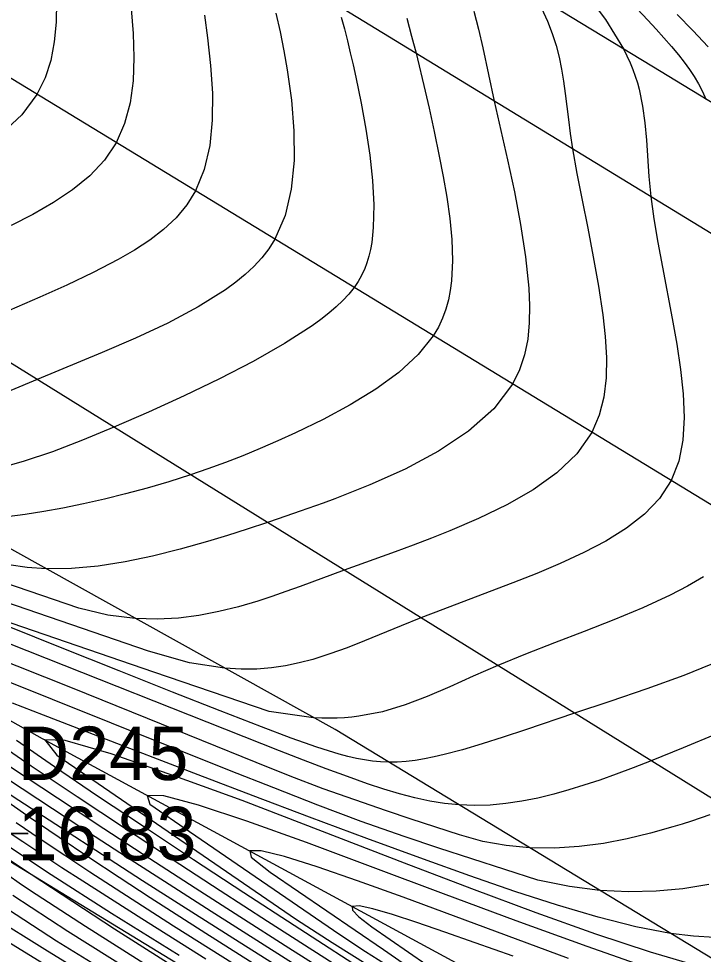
# Model space of a CAD drawing. Extents: x 2356077 to 2359823, y 225951 to 227822.
# Drawn here: x 2356759.1 to 2356791.14, y 227178.59 to 227222.36 of the extents above; entities that cross this region are included whole.
import ezdxf

# ---------------------------------------------------------------- set-up
doc = ezdxf.new("R2010")
doc.units = 0
for name, color, linetype in [('DTM Contours Major', 7, 'Continuous'), ('DTM Contours Minor', 7, 'Continuous'), ('Exist DTM Breakline', 7, 'Continuous'), ('Exist DTM Breakline Cogo Elevation', 7, 'Continuous'), ('Exist DTM Breakline Cogo Number', 7, 'Continuous'), ('Exist DTM Breakline Cogo Point CELL', 7, 'Continuous'), ('Exist DTM Crownline', 7, 'Continuous'), ('Exist Roads EOP', 7, 'Continuous'), ('PH Exist DTM Breakline', 7, 'Continuous')]:
    doc.layers.add(name, color=color, linetype=linetype)

msp = doc.modelspace()

# ---------------------------------------------------------------- linework, layer by layer
at = {"layer": 'DTM Contours Major'}
for points in [[(2356786.802, 227224.157), (2356788.542, 227222.295), (2356788.931, 227221.872), (2356789.299, 227221.46), (2356789.646, 227221.059), (2356789.972, 227220.666), (2356790.238, 227220.325), (2356790.486, 227219.987), (2356790.714, 227219.648), (2356790.92, 227219.305), (2356791.104, 227218.956), (2356791.265, 227218.598)], [(2356774.193, 227222.428), (2356774.341, 227221.877), (2356774.482, 227221.322), (2356774.618, 227220.761), (2356774.749, 227220.192), (2356774.876, 227219.616), (2356775.124, 227218.408), (2356775.346, 227217.185), (2356775.527, 227215.969), (2356775.654, 227214.783), (2356775.714, 227213.65), (2356775.693, 227212.591), (2356775.664, 227212.237), (2356775.621, 227211.895), (2356775.562, 227211.563), (2356775.487, 227211.242), (2356775.392, 227210.931), (2356775.276, 227210.629), (2356775.211, 227210.483), (2356775.14, 227210.339), (2356775.063, 227210.198), (2356774.98, 227210.057), (2356774.89, 227209.918), (2356774.794, 227209.781), (2356774.55, 227209.475), (2356774.271, 227209.174), (2356773.958, 227208.876), (2356773.613, 227208.581), (2356773.236, 227208.286), (2356772.829, 227207.991), (2356771.54, 227207.157), (2356770.077, 227206.325), (2356768.493, 227205.505), (2356766.842, 227204.712), (2356765.177, 227203.957), (2356763.552, 227203.252), (2356762.086, 227202.642), (2356760.681, 227202.1), (2356759.316, 227201.636), (2356757.97, 227201.261)], [(2356791.153, 227196.254), (2356790.399, 227195.807), (2356789.583, 227195.386), (2356788.305, 227194.799), (2356786.956, 227194.236), (2356785.568, 227193.691), (2356784.175, 227193.158), (2356782.813, 227192.631), (2356781.516, 227192.102), (2356780.364, 227191.596), (2356779.275, 227191.106), (2356778.223, 227190.651), (2356777.181, 227190.255), (2356776.123, 227189.939), (2356775.022, 227189.724), (2356774.691, 227189.683), (2356774.353, 227189.654), (2356774.007, 227189.636), (2356773.65, 227189.63), (2356773.282, 227189.637), (2356772.901, 227189.656), (2356770.82, 227189.946), (2356765.423, 227191.791), (2356757.228, 227194.6)], [(2356791.669, 227179.371), (2356790.676, 227179.436), (2356789.602, 227179.571), (2356787.986, 227179.882), (2356786.219, 227180.326), (2356784.322, 227180.883), (2356782.313, 227181.534), (2356780.212, 227182.259), (2356778.039, 227183.037), (2356775.387, 227184.009), (2356772.712, 227185.006), (2356770.065, 227186.007), (2356767.496, 227186.988), (2356762.802, 227188.8), (2356760.263, 227189.783), (2356758.816, 227190.333)], [(2356758.997, 227188.608), (2356760.778, 227187.376), (2356762.795, 227186.009), (2356764.985, 227184.546), (2356767.287, 227183.024), (2356769.64, 227181.482), (2356771.984, 227179.958), (2356775.852, 227177.461)], [(2356758.195, 227185.985), (2356759.595, 227185.022), (2356760.988, 227184.076), (2356762.388, 227183.137), (2356763.806, 227182.198), (2356765.256, 227181.249), (2356767.855, 227179.577), (2356770.544, 227177.875)], [(2356758.638, 227182.277), (2356759.129, 227181.936), (2356759.648, 227181.582), (2356762.219, 227179.9), (2356765.26, 227177.995)]]:
    msp.add_lwpolyline(points, dxfattribs=at)
at = {"layer": 'DTM Contours Minor'}
for points in [[(2356758.952, 227233.217), (2356759.178, 227232.581), (2356759.397, 227231.91), (2356759.734, 227230.737), (2356760.042, 227229.479), (2356760.313, 227228.164), (2356760.539, 227226.817), (2356760.713, 227225.462), (2356760.826, 227224.127), (2356760.864, 227223.144), (2356760.849, 227222.191), (2356760.765, 227221.277), (2356760.597, 227220.405), (2356760.331, 227219.583), (2356759.952, 227218.815), (2356759.242, 227217.867), (2356758.341, 227217.018)], [(2356785.442, 227223.813), (2356786.559, 227222.321), (2356787.398, 227220.948), (2356787.566, 227220.615), (2356787.714, 227220.291), (2356787.844, 227219.974), (2356787.956, 227219.663), (2356788.054, 227219.357), (2356788.137, 227219.053), (2356788.301, 227218.27), (2356788.406, 227217.482), (2356788.475, 227216.677), (2356788.588, 227214.968), (2356788.678, 227214.039), (2356788.822, 227212.99), (2356789.008, 227211.882), (2356789.223, 227210.727), (2356789.68, 227208.335), (2356789.894, 227207.125), (2356790.073, 227205.952), (2356790.198, 227204.804), (2356790.243, 227203.694), (2356790.181, 227202.638), (2356789.988, 227201.651), (2356789.636, 227200.747), (2356789.094, 227199.919), (2356788.386, 227199.181), (2356787.54, 227198.52), (2356786.584, 227197.924), (2356785.544, 227197.38), (2356784.448, 227196.876), (2356783.344, 227196.41), (2356782.227, 227195.966), (2356781.112, 227195.54), (2356778.946, 227194.727), (2356777.923, 227194.332), (2356777.003, 227193.96), (2356775.285, 227193.252), (2356774.466, 227192.93), (2356773.661, 227192.639), (2356772.86, 227192.385), (2356772.232, 227192.219), (2356771.591, 227192.085), (2356770.929, 227191.989), (2356770.237, 227191.935), (2356769.506, 227191.93), (2356768.729, 227191.978), (2356767.091, 227192.225), (2356765.173, 227192.769), (2356756.894, 227195.606)], [(2356783.573, 227222.846), (2356783.85, 227222.246), (2356784.074, 227221.669), (2356784.251, 227221.106), (2356784.392, 227220.55), (2356784.504, 227219.995), (2356784.594, 227219.436), (2356784.673, 227218.863), (2356784.824, 227217.642), (2356784.912, 227216.98), (2356785.018, 227216.273), (2356785.222, 227215.119), (2356785.465, 227213.873), (2356785.728, 227212.563), (2356785.99, 227211.213), (2356786.232, 227209.851), (2356786.434, 227208.504), (2356786.548, 227207.49), (2356786.608, 227206.507), (2356786.594, 227205.56), (2356786.488, 227204.657), (2356786.271, 227203.803), (2356785.925, 227203.005), (2356785.222, 227202.009), (2356784.29, 227201.119), (2356783.18, 227200.324), (2356781.941, 227199.614), (2356780.625, 227198.977), (2356779.281, 227198.403), (2356778.413, 227198.059), (2356777.557, 227197.733), (2356776.718, 227197.423), (2356774.33, 227196.562), (2356772.265, 227195.798), (2356771.603, 227195.559), (2356770.946, 227195.331), (2356770.286, 227195.116), (2356769.388, 227194.85), (2356768.473, 227194.621), (2356767.536, 227194.441), (2356766.574, 227194.319), (2356765.582, 227194.269), (2356764.556, 227194.299), (2356763.276, 227194.454), (2356761.915, 227194.776), (2356756.118, 227196.763)], [(2356780.403, 227222.714), (2356780.626, 227221.867), (2356780.827, 227220.999), (2356781.358, 227218.506), (2356781.979, 227215.747), (2356782.298, 227214.253), (2356782.588, 227212.732), (2356782.821, 227211.221), (2356782.97, 227209.755), (2356783.007, 227208.93), (2356782.994, 227208.134), (2356782.92, 227207.369), (2356782.773, 227206.634), (2356782.542, 227205.932), (2356782.215, 227205.264), (2356781.333, 227204.107), (2356780.151, 227203.063), (2356778.742, 227202.126), (2356777.18, 227201.29), (2356775.539, 227200.548), (2356773.893, 227199.895), (2356773.348, 227199.693), (2356772.28, 227199.314), (2356771.244, 227198.961), (2356770.737, 227198.792), (2356769.794, 227198.482), (2356768.866, 227198.185), (2356767.943, 227197.903), (2356766.656, 227197.538), (2356765.364, 227197.214), (2356764.08, 227196.946), (2356762.814, 227196.748), (2356761.578, 227196.635), (2356760.383, 227196.621), (2356759.498, 227196.685), (2356758.635, 227196.808)], [(2356771.13, 227222.613), (2356771.331, 227221.74), (2356771.509, 227220.859), (2356771.665, 227219.969), (2356771.862, 227218.541), (2356771.979, 227217.115), (2356771.987, 227215.721), (2356771.859, 227214.389), (2356771.567, 227213.152), (2356771.083, 227212.039), (2356770.799, 227211.59), (2356770.472, 227211.168), (2356770.106, 227210.769), (2356769.701, 227210.391), (2356769.26, 227210.03), (2356768.784, 227209.681), (2356767.503, 227208.877), (2356766.08, 227208.121), (2356764.564, 227207.409), (2356763.005, 227206.736), (2356759.959, 227205.482), (2356758.725, 227204.963)], [(2356764.366, 227222.817), (2356764.459, 227221.668), (2356764.494, 227220.543), (2356764.451, 227219.456), (2356764.312, 227218.419), (2356764.055, 227217.448), (2356763.662, 227216.557), (2356763.111, 227215.743), (2356762.422, 227215.013), (2356761.619, 227214.355), (2356760.723, 227213.756), (2356759.758, 227213.204), (2356758.747, 227212.688)], [(2356767.794, 227222.516), (2356767.941, 227221.461), (2356768.083, 227220.162), (2356768.162, 227218.873), (2356768.154, 227217.617), (2356768.037, 227216.42), (2356767.784, 227215.305), (2356767.373, 227214.298), (2356766.962, 227213.642), (2356766.462, 227213.046), (2356765.883, 227212.503), (2356765.234, 227212.001), (2356764.523, 227211.533), (2356763.759, 227211.088), (2356762.588, 227210.477), (2356761.356, 227209.891), (2356760.089, 227209.326), (2356757.566, 227208.241)], [(2356777.262, 227222.374), (2356777.489, 227221.544), (2356777.698, 227220.74), (2356777.762, 227220.485), (2356778.066, 227219.225), (2356778.308, 227218.169), (2356778.547, 227217.075), (2356778.785, 227215.93), (2356778.972, 227214.981), (2356779.144, 227214.005), (2356779.284, 227213.014), (2356779.377, 227212.024), (2356779.406, 227211.047), (2356779.356, 227210.097), (2356779.296, 227209.644), (2356779.21, 227209.2), (2356779.092, 227208.767), (2356778.937, 227208.342), (2356778.743, 227207.928), (2356778.504, 227207.522), (2356777.797, 227206.644), (2356776.885, 227205.813), (2356775.812, 227205.031), (2356774.62, 227204.298), (2356773.352, 227203.614), (2356772.049, 227202.98), (2356771.225, 227202.605), (2356770.405, 227202.25), (2356769.587, 227201.914), (2356768.771, 227201.598), (2356767.957, 227201.301), (2356767.145, 227201.022), (2356766.126, 227200.697), (2356765.112, 227200.4), (2356764.105, 227200.129), (2356763.109, 227199.884), (2356762.126, 227199.664), (2356761.159, 227199.466), (2356760.268, 227199.303), (2356759.397, 227199.163), (2356758.552, 227199.053)], [(2356789.912, 227222.555), (2356790.645, 227221.797), (2356791.37, 227221.036)], [(2356791.906, 227192.323), (2356790.229, 227191.639), (2356788.496, 227191.008), (2356786.768, 227190.422), (2356785.109, 227189.872), (2356782.811, 227189.097), (2356781.766, 227188.749), (2356780.786, 227188.435), (2356779.868, 227188.16), (2356779.006, 227187.932), (2356778.541, 227187.824), (2356778.092, 227187.735), (2356777.656, 227187.664), (2356777.232, 227187.614), (2356776.817, 227187.585), (2356776.409, 227187.578), (2356776.036, 227187.593), (2356775.664, 227187.628), (2356775.288, 227187.682), (2356774.905, 227187.755), (2356774.511, 227187.846), (2356774.102, 227187.955), (2356773.591, 227188.107), (2356773.048, 227188.283), (2356772.469, 227188.483), (2356771.849, 227188.708), (2356770.467, 227189.228), (2356768.525, 227189.979), (2356766.292, 227190.856), (2356763.795, 227191.846), (2356761.061, 227192.94), (2356755.041, 227195.359)], [(2356791.776, 227188.903), (2356790.2, 227188.244), (2356788.702, 227187.642), (2356787.858, 227187.314), (2356787.057, 227187.015), (2356786.291, 227186.742), (2356785.555, 227186.496), (2356784.841, 227186.277), (2356784.145, 227186.083), (2356783.388, 227185.9), (2356782.641, 227185.751), (2356781.902, 227185.641), (2356781.169, 227185.572), (2356780.438, 227185.55), (2356779.708, 227185.576), (2356779.028, 227185.647), (2356778.341, 227185.761), (2356777.643, 227185.913), (2356776.928, 227186.101), (2356776.192, 227186.321), (2356775.43, 227186.57), (2356774.482, 227186.9), (2356773.484, 227187.267), (2356772.428, 227187.668), (2356771.308, 227188.104), (2356757.826, 227193.443)], [(2356791.448, 227185.112), (2356790.592, 227184.823), (2356790.156, 227184.684), (2356789.713, 227184.547), (2356788.665, 227184.251), (2356787.58, 227183.99), (2356786.464, 227183.778), (2356785.326, 227183.629), (2356784.171, 227183.556), (2356783.006, 227183.575), (2356781.92, 227183.681), (2356780.826, 227183.868), (2356779.722, 227184.182), (2356777.471, 227184.908), (2356776.31, 227185.299), (2356773.354, 227186.338), (2356771.812, 227186.925), (2356770.219, 227187.564), (2356765.132, 227189.628), (2356761.533, 227191.076), (2356757.803, 227192.56)], [(2356791.393, 227181.848), (2356790.187, 227181.659), (2356788.935, 227181.54), (2356787.639, 227181.506), (2356786.304, 227181.573), (2356784.872, 227181.761), (2356783.399, 227182.061), (2356778.769, 227183.55), (2356777.146, 227184.094), (2356775.131, 227184.802), (2356773.096, 227185.569), (2356771.037, 227186.373), (2356768.961, 227187.195), (2356760.684, 227190.51), (2356758.057, 227191.547)], [(2356757.709, 227188.758), (2356759.685, 227187.407), (2356761.839, 227185.966), (2356764.049, 227184.503), (2356766.287, 227183.034), (2356768.526, 227181.576), (2356770.741, 227180.145), (2356772.866, 227178.78), (2356778.958, 227174.891)], [(2356790.949, 227178.024), (2356788.672, 227178.69), (2356786.111, 227179.536), (2356783.311, 227180.532), (2356780.313, 227181.647), (2356777.159, 227182.851), (2356773.313, 227184.336), (2356769.554, 227185.778), (2356766.412, 227186.916), (2356763.421, 227187.967), (2356761.27, 227188.595), (2356760.325, 227188.616), (2356760.882, 227187.906), (2356772.103, 227180.222), (2356773.775, 227179.147), (2356779.588, 227175.496)], [(2356757.014, 227187.168), (2356759.1, 227185.801), (2356761.097, 227184.5), (2356763.023, 227183.254), (2356764.895, 227182.05), (2356766.733, 227180.877), (2356769.411, 227179.181), (2356772.043, 227177.527)], [(2356757.823, 227187.284), (2356759.993, 227185.857), (2356762.096, 227184.483), (2356764.143, 227183.155), (2356766.144, 227181.865), (2356768.111, 227180.606), (2356770.593, 227179.03), (2356773.029, 227177.493)], [(2356758.72, 227187.363), (2356760.914, 227185.909), (2356763.088, 227184.48), (2356765.237, 227183.078), (2356767.359, 227181.705), (2356769.448, 227180.362), (2356771.746, 227178.895), (2356776.198, 227176.074)], [(2356788.852, 227177.841), (2356785.711, 227178.95), (2356782.388, 227180.16), (2356778.981, 227181.423), (2356775.684, 227182.657), (2356772.564, 227183.815), (2356769.784, 227184.814), (2356767.507, 227185.571), (2356765.897, 227186.001), (2356765.117, 227186.021), (2356765.238, 227185.617), (2356767.099, 227184.334), (2356774.136, 227179.515), (2356775.337, 227178.722), (2356778.591, 227176.664)], [(2356758.979, 227184.754), (2356760.103, 227183.994), (2356761.252, 227183.227), (2356762.434, 227182.449), (2356763.659, 227181.651), (2356766.351, 227179.927), (2356769.204, 227178.131)], [(2356758.425, 227184.446), (2356759.292, 227183.863), (2356760.189, 227183.268), (2356761.121, 227182.656), (2356762.096, 227182.024), (2356764.857, 227180.262), (2356767.865, 227178.378)], [(2356758.033, 227184.04), (2356759.277, 227183.208), (2356760.625, 227182.326), (2356763.448, 227180.522), (2356766.611, 227178.547)], [(2356758.172, 227183.34), (2356759.176, 227182.661), (2356763.576, 227179.775), (2356768.377, 227176.748)], [(2356784.836, 227178.399), (2356777.094, 227181.258), (2356774.963, 227182.029), (2356773.075, 227182.684), (2356771.533, 227183.169), (2356770.443, 227183.434), (2356769.909, 227183.426), (2356769.977, 227183.139), (2356770.871, 227182.438), (2356776.165, 227178.813), (2356777.1, 227178.182)], [(2356758.829, 227181.35), (2356761.395, 227179.673), (2356764.414, 227177.783)], [(2356758.208, 227180.944), (2356760.866, 227179.228), (2356763.904, 227177.344)], [(2356782.24, 227178.499), (2356780.466, 227179.131), (2356779.043, 227179.632), (2356777.737, 227180.08), (2356776.598, 227180.45), (2356775.678, 227180.715), (2356775.029, 227180.851), (2356774.701, 227180.831), (2356774.718, 227180.655), (2356775.021, 227180.337), (2356775.619, 227179.873), (2356779.065, 227177.513)], [(2356757.729, 227180.435), (2356760.444, 227178.749), (2356766.763, 227174.875)], [(2356757.196, 227180.025), (2356766.384, 227174.393)]]:
    msp.add_lwpolyline(points, dxfattribs=at)
at = {"layer": 'Exist DTM Breakline'}
msp.add_lwpolyline([(2356613.053, 227270.361), (2356650.333, 227243.926), (2356697.977, 227215.131), (2356733.42, 227198.56), (2356756.55, 227184.241), (2356802.729, 227156.081), (2356830.777, 227139.335)], dxfattribs=at)
at = {"layer": 'Exist DTM Breakline Cogo Point CELL'}
msp.add_lwpolyline([(2356756.55, 227187.241), (2356756.55, 227181.241), (2356756.55, 227184.241), (2356759.55, 227184.241), (2356753.55, 227184.241)], dxfattribs=at)
at = {"layer": 'Exist DTM Crownline'}
msp.add_lwpolyline([(2357542.756, 226741.609), (2357459.889, 226792.427), (2357374.177, 226844.74), (2357291.426, 226895.083), (2357208.118, 226946.275), (2357125.882, 226996.539), (2357045.017, 227045.595), (2356966.337, 227093.498), (2356883.413, 227143.712), (2356799.704, 227194.618), (2356722.637, 227241.528), (2356636.765, 227293.74), (2356553.053, 227344.465), (2356470.397, 227394.758), (2356383.201, 227447.638), (2356299.889, 227498.478), (2356223.248, 227545.375)], dxfattribs=at)
at = {"layer": 'Exist Roads EOP'}
for points in [[(2357548.158, 226751.097), (2357465.654, 226801.744), (2357379.741, 226854.27), (2357296.317, 226905.048), (2357214.489, 226955.136), (2357131.706, 227005.719), (2357050.471, 227054.837), (2356971.347, 227103.361), (2356888.766, 227153.021), (2356805.008, 227204.071), (2356729.232, 227250.322), (2356641.873, 227303.321), (2356558.204, 227353.943), (2356475.441, 227404.348), (2356389.192, 227456.864), (2356305.906, 227507.596), (2356229.771, 227554.142)], [(2357548.158, 226751.097), (2357551.518, 226748.955), (2357539.932, 226730.044), (2357536.732, 226732.588), (2357457.094, 226780.918), (2357368.575, 226834.971), (2357285.95, 226885.112), (2357202.56, 226936.462), (2357119.743, 226986.718), (2357040.047, 227034.838), (2356959.55, 227083.993), (2356876.77, 227134.388), (2356794.33, 227184.148), (2356716.529, 227232.438), (2356632.17, 227283.448), (2356547.589, 227334.799), (2356465.16, 227384.805), (2356376.528, 227438.798), (2356293.908, 227488.913), (2356217.843, 227535.566)]]:
    msp.add_lwpolyline(points, dxfattribs=at)
at = {"layer": 'PH Exist DTM Breakline'}
for points in [[(2356855.847, 227178.772), (2356834.49, 227192.255), (2356810.399, 227206.967), (2356788.735, 227220.136), (2356766.278, 227233.766), (2356744.171, 227246.698), (2356720.307, 227261.266), (2356695.176, 227276.508), (2356674.936, 227288.289), (2356652.397, 227302.228), (2356630.481, 227315.802), (2356612.536, 227326.207), (2356593.177, 227338.498), (2356576.924, 227348.664), (2356557.519, 227360.393), (2356536.799, 227373.48)], [(2356874.006, 227127.776), (2356827.187, 227157.253), (2356798.45, 227174.201), (2356773.903, 227189.099), (2356754.358, 227199.973), (2356736.653, 227209.957), (2356718.488, 227220.641), (2356700.429, 227231.907), (2356681.257, 227242.915), (2356663.176, 227254.535), (2356644.166, 227266.793), (2356622.923, 227279.772), (2356610.333, 227287.071), (2356602.922, 227291.069), (2356601.494, 227294.51)], [(2356595.251, 227285.48), (2356610.292, 227279.585), (2356630.224, 227267.853), (2356651.648, 227254.925), (2356672.172, 227242.038), (2356694.087, 227228.261), (2356715.804, 227214.703), (2356738.018, 227201.132), (2356760.194, 227188.688), (2356783.837, 227175.884), (2356808.534, 227162.068)]]:
    msp.add_lwpolyline(points, dxfattribs=at)

# ---------------------------------------------------------------- texts
at = {"layer": 'Exist DTM Breakline Cogo Elevation'}
msp.add_text('16.83', height=2.5, dxfattribs=at).set_placement((2356759.05, 227182.992))
at = {"layer": 'Exist DTM Breakline Cogo Number'}
msp.add_text('D245', height=2.5, dxfattribs=at).set_placement((2356759.05, 227186.742))

doc.saveas('drawing.dxf')
